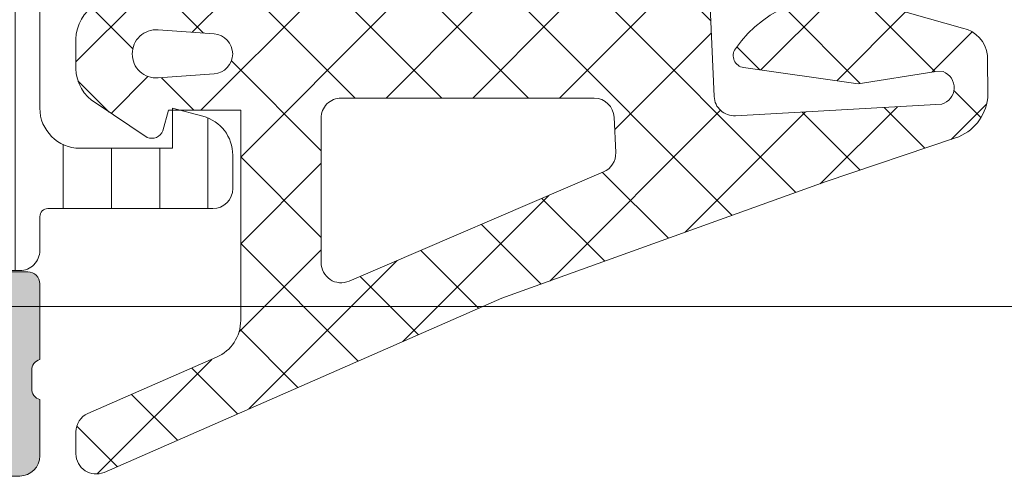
# Model space of a CAD drawing. Header units: millimetres. Extents: x 144573 to 336993, y 74252 to 247042.
# Tile 852 of 1056: x 205889 to 205913, y 219205 to 219216. Entities that reach past the tile are written whole.
import ezdxf

# ---------------------------------------------------------------- set-up
doc = ezdxf.new("R2010")
doc.units = ezdxf.units.MM
doc.layers.add('FASÁDA DETAILNÍ', color=255, linetype='Continuous', lineweight=0)

msp = doc.modelspace()

# ---------------------------------------------------------------- hatches: boundary and pattern name
at = {"layer": 'FASÁDA DETAILNÍ'}
h = msp.add_hatch(dxfattribs=at)
h.set_pattern_fill('LINIE', color=256, scale=1.2, angle=90, style=0)
h.set_pattern_definition([(90, (218707.1470326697, 217937.5531760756), (-1.2, 7.347638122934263e-17), [])])
edge = h.paths.add_edge_path()
edge.add_arc((205888.0547601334, 219209.7698121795), 0.2999999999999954, 90.00207529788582, 180.0020752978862, ccw=False)
edge.add_line((205888.0547492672, 219210.0698121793), (205888.8650806, 219210.0698408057))
edge.add_arc((205888.8650651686, 219210.5698381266), 0.4999973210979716, 270.0017683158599, 360.0023822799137)
edge.add_line((205889.3650624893, 219210.5698589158), (205889.3663830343, 219211.4109311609))
edge.add_arc((205889.5663830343, 219211.4109311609), 0.1999999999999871, 90.00000000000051, 180.0000000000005, ccw=False)
edge.add_line((205889.5663830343, 219211.6109311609), (205893.6663830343, 219211.6109311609))
edge.add_arc((205893.6663830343, 219212.1109311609), 0.5000000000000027, 269.9999999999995, 359.9999999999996)
edge.add_line((205894.1663830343, 219212.1109311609), (205894.1663830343, 219212.9416803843))
edge.add_arc((205893.1663830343, 219212.9416803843), 0.9999999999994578, 360.0000000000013, 434.9999999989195)
edge.add_line((205893.4252020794, 219213.9076062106), (205892.6663830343, 219214.1109311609))
edge.add_line((205892.6663830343, 219214.1109311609), (205892.6663830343, 219213.1109311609))
edge.add_line((205892.6663830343, 219213.1109311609), (205890.3663830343, 219213.1109311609))
edge.add_arc((205890.36809228, 219214.1150576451), 1.004127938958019, 180.2340877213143, 269.9024699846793, ccw=False)
edge.add_line((205889.3639727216, 219214.1109551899), (205889.3639727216, 219217.1108335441))
edge.add_arc((205890.3680920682, 219217.1068051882), 1.004127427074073, 450.09751797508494, 539.7701403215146, ccw=False)
edge.add_line((205890.3663830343, 219218.1109311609), (205892.6663830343, 219218.1109311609))
edge.add_line((205892.6663830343, 219218.1109311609), (205892.6663830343, 219217.1109311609))
edge.add_line((205892.6663830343, 219217.1109311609), (205893.4252020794, 219217.3142561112))
edge.add_arc((205893.1663830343, 219218.2801819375), 1.000000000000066, 285.0000000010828, 359.9999999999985)
edge.add_line((205894.1663830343, 219218.2801819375), (205894.1663830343, 219219.1109311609))
edge.add_arc((205893.6663830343, 219219.1109311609), 0.4999999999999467, 360, 450)
edge.add_line((205893.6663830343, 219219.6109311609), (205889.5663830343, 219219.6109311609))
edge.add_arc((205889.5681115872, 219219.8151042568), 0.2041804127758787, 181.1558689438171, 269.5149389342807, ccw=False)
edge.add_line((205889.3639727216, 219219.8109854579), (205889.3639498, 219245.6523522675))
edge.add_arc((205888.8639524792, 219245.6523368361), 0.4999973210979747, 360.0017683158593, 450.0023822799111)
edge.add_line((205888.8639316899, 219246.1523341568), (205888.0536003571, 219246.1523055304))
edge.add_arc((205888.0535894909, 219246.4523055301), 0.299999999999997, 180.0020752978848, 270.0020752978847, ccw=False)
edge.add_line((205887.7535894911, 219246.4522946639), (205887.7538345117, 219248.8522930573))
edge.add_arc((205887.2538385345, 219248.8522775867), 0.499995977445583, 360.0017728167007, 450.0023777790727)
edge.add_line((205887.2538177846, 219249.3522735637), (205883.7772762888, 219249.3521469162))
edge.add_arc((205883.9196227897, 219248.3623339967), 0.99999607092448, 458.1836833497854, 572.7290913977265)
edge.add_line((205883.0783897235, 219247.821668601), (205884.3969421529, 219245.5380595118))
edge.add_arc((205883.9639384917, 219245.2880438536), 0.5000000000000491, 360.00213520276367, 390.00207189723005, ccw=False)
edge.add_line((205884.4639384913, 219245.2880624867), (205884.4650248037, 219210.9337937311))
edge.add_arc((205883.9650248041, 219210.9337761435), 0.5000000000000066, 330.0020786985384, 360.0020153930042, ccw=False)
edge.add_line((205884.3980465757, 219210.6837918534), (205883.0796595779, 219208.4000872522))
edge.add_arc((205883.9209318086, 219207.8594827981), 0.9999960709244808, 507.2750591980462, 621.8204672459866)
edge.add_line((205883.7786570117, 219206.8696595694), (205887.2551985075, 219206.8697862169))
edge.add_arc((205887.2551830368, 219207.3697821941), 0.4999959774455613, 270.0017728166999, 360.0023777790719)
edge.add_line((205887.7551790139, 219207.3698029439), (205887.7547601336, 219209.7698013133))
edge = h.paths.add_edge_path(flags=16)
edge.add_line((205887.5644845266, 219233.9609249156), (205886.2644904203, 219233.9609249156))
edge.add_arc((205886.2644867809, 219234.4609212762), 0.4999963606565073, 179.9995829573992, 270.0004170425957, ccw=False)
edge.add_line((205885.7644904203, 219234.4609249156), (205885.7644904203, 219243.3109188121))
edge.add_arc((205886.2644867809, 219243.3109224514), 0.4999963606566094, 89.99958295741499, 180.0004170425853, ccw=False)
edge.add_line((205886.2644904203, 219243.810918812), (205887.5644845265, 219243.810918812))
edge.add_arc((205887.5645010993, 219243.3109188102), 0.5000000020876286, 360.0000002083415, 450.0018991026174, ccw=False)
edge.add_line((205888.0645011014, 219243.3109188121), (205888.0645011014, 219234.4609249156))
edge.add_arc((205887.5645010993, 219234.4609249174), 0.5000000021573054, 269.99810091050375, 359.99999978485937, ccw=False)
edge = h.paths.add_edge_path(flags=16)
edge.add_arc((205887.5645011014, 219223.7609188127), 0.4999999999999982, 269.9999999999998, 360.000000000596, ccw=False)
edge.add_line((205887.5645011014, 219223.2609188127), (205886.2644904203, 219223.2609188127))
edge.add_arc((205886.2644904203, 219223.7609188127), 0.4999999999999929, 179.9999999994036, 269.99999999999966, ccw=False)
edge.add_line((205885.7644904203, 219223.7609188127), (205885.7644904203, 219232.4609249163))
edge.add_arc((205886.2644904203, 219232.4609249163), 0.5000000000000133, 450.0000000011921, 539.9999999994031, ccw=False)
edge.add_line((205886.2644904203, 219232.9609249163), (205887.5645011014, 219232.9609249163))
edge.add_arc((205887.5645011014, 219232.4609249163), 0.5000000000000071, 360.00000000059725, 450.0000000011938, ccw=False)
edge.add_line((205888.0645011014, 219232.4609249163), (205888.0645011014, 219223.7609188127))
edge = h.paths.add_edge_path(flags=16)
edge.add_arc((205886.2644867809, 219221.7609224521), 0.4999963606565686, 89.99958295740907, 180.0004170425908, ccw=False)
edge.add_line((205886.2644904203, 219222.2609188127), (205887.5644845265, 219222.2609188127))
edge.add_arc((205887.5645010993, 219221.7609188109), 0.5000000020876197, 360.00000020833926, 450.0018991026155, ccw=False)
edge.add_line((205888.0645011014, 219221.7609188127), (205888.0645011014, 219212.9109096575))
edge.add_arc((205887.5645163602, 219212.9109096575), 0.4999847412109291, 269.99999999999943, 360.00000000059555, ccw=False)
edge.add_line((205887.5645163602, 219212.4109249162), (205886.2645056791, 219212.4109249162))
edge.add_arc((205886.2645056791, 219212.910940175), 0.5000152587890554, 179.9999999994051, 270.0000000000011, ccw=False)
edge.add_line((205885.7644904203, 219212.9109401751), (205885.7644904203, 219221.7609188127))
h = msp.add_hatch(dxfattribs=at)
h.set_pattern_fill('ANSI37', color=256, scale=0.48, angle=90, style=0)
h.set_pattern_definition([(135, (205894.363949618, 219219.3597288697), (-1.077630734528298, -1.077630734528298), []), (225, (205894.363949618, 219219.3597288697), (1.077630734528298, -1.077630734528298), [])])
edge = h.paths.add_edge_path(flags=16)
edge.add_line((205893.6996556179, 219215.9584518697), (205892.3068016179, 219216.0581958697))
edge.add_arc((205892.2639441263, 219215.4597289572), 0.599999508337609, 85.90391948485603, 180.0000083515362)
edge.add_arc((205892.2639441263, 219215.4597287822), 0.5999995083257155, 179.9999916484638, 274.0960805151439)
edge.add_line((205892.3068016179, 219214.8612618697), (205893.6996556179, 219214.9610058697))
edge.add_arc((205893.6639411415, 219215.4597288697), 0.5000001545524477, 274.0960643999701, 445.9039356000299)
edge = h.paths.add_edge_path(flags=16)
edge.add_arc((205896.8639492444, 219213.8597322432), 0.4999996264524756, 89.99995719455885, 180.0000428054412)
edge.add_line((205896.363949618, 219213.8597318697), (205896.363949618, 219210.2660468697))
edge.add_arc((205896.8639499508, 219210.2660468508), 0.5000003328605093, 179.9999978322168, 293.2180266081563)
edge.add_line((205897.0610656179, 219209.8065408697), (205903.3921676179, 219212.5224188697))
edge.add_arc((205903.1950516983, 219212.9819242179), 0.4999998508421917, 293.2180817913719, 362.5001106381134)
edge.add_line((205903.6945756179, 219213.0037348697), (205903.6562496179, 219213.8815418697))
edge.add_arc((205903.1567260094, 219213.8597323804), 0.499999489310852, 2.499979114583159, 90.00004485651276)
edge.add_line((205903.1567256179, 219214.3597318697), (205896.863949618, 219214.3597318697))
edge = h.paths.add_edge_path(flags=16)
edge.add_line((205902.2721116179, 219239.4136508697), (205893.3752586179, 219243.5623208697))
edge.add_arc((205893.1639494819, 219243.1091671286), 0.4999998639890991, 64.99999208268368, 180.0000296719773)
edge.add_line((205892.6639496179, 219243.1091668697), (205892.6639496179, 219233.7597318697))
edge.add_arc((205893.1639492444, 219233.7597314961), 0.4999996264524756, 179.9999571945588, 270.0000428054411)
edge.add_line((205893.1639496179, 219233.2597318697), (205902.2878726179, 219233.2597318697))
edge.add_arc((205902.2878724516, 219233.7597319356), 0.5000000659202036, 270.000019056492, 362.5000272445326)
edge.add_line((205902.7873966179, 219233.7815418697), (205902.5603266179, 219238.9823058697))
edge.add_arc((205902.0608012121, 219238.9604961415), 0.5000012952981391, 2.499997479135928, 64.99990801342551)
edge = h.paths.add_edge_path(flags=16)
edge.add_arc((205893.1639492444, 219230.5597322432), 0.4999996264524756, 89.99995719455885, 180.0000428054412)
edge.add_line((205892.6639496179, 219230.5597318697), (205892.6639496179, 219223.3597318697))
edge.add_arc((205893.1639492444, 219223.3597314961), 0.4999996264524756, 179.9999571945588, 270.0000428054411)
edge.add_line((205893.1639496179, 219222.8597318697), (205894.363949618, 219222.8597318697))
edge.add_arc((205894.3639511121, 219220.8597333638), 1.999998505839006, -4.2804607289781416e-05, 90.0000428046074, ccw=False)
edge.add_line((205896.363949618, 219220.8597318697), (205896.363949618, 219217.0597318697))
edge.add_arc((205896.8639492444, 219217.0597314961), 0.4999996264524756, 179.9999571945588, 270.0000428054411)
edge.add_line((205896.863949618, 219216.5597318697), (205903.0170106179, 219216.5597318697))
edge.add_arc((205903.0170104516, 219217.0597319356), 0.5000000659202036, 270.000019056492, 362.5000272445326)
edge.add_line((205903.5165346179, 219217.0815418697), (205903.2763996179, 219222.5815418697))
edge.add_arc((205902.7768760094, 219222.5597323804), 0.499999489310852, 2.499979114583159, 90.00004485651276)
edge.add_line((205902.7768756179, 219223.0597318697), (205897.4639496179, 219223.0597318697))
edge.add_arc((205897.4639496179, 219224.1597318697), 1.099999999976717, 90, 270, ccw=False)
edge.add_line((205897.4639496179, 219225.2597318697), (205902.6371606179, 219225.2597318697))
edge.add_arc((205902.6371604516, 219225.7597319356), 0.5000000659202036, 270.000019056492, 362.5000272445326)
edge.add_line((205903.1366846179, 219225.7815418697), (205902.9271116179, 219230.5815418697))
edge.add_arc((205902.4275880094, 219230.5597323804), 0.499999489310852, 2.499979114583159, 90.00004485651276)
edge.add_line((205902.4275876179, 219231.0597318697), (205893.1639496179, 219231.0597318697))
edge = h.paths.add_edge_path()
edge.add_line((205894.5504066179, 219245.7727848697), (205903.3382726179, 219241.6749358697))
edge.add_ellipse((205902.0704151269, 219238.9560105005), major_axis=(-3.000002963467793, 0), ratio=1, start_angle=182.5000588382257, end_angle=244.9999693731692, ccw=False)
edge.add_line((205905.0675626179, 219239.0868718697), (205905.0958966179, 219238.4379218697))
edge.add_ellipse((205905.5954202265, 219238.459731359), major_axis=(-0.499999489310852, 0), ratio=1, start_angle=2.499979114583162, end_angle=90.00004485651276)
edge.add_line((205905.5954206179, 219237.9597318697), (205906.5639496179, 219237.9597318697))
edge.add_ellipse((205906.5639496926, 219237.8597319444), major_axis=(-0.09999992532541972, 0), ratio=1, start_angle=179.9999572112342, end_angle=270.0000428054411, ccw=False)
edge.add_line((205906.6639496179, 219237.8597318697), (205906.6639496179, 219237.2597318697))
edge.add_ellipse((205906.5639496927, 219237.259731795), major_axis=(-0.09999992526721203, 0), ratio=1, start_angle=89.99995717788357, end_angle=180.0000427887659, ccw=False)
edge.add_line((205906.5639496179, 219237.1597318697), (205905.6609116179, 219237.1597318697))
edge.add_ellipse((205905.6609117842, 219236.6597318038), major_axis=(-0.5000000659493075, 0), ratio=1, start_angle=-89.99998094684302, end_angle=2.500027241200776)
edge.add_line((205905.1613876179, 219236.6379218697), (205905.555225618, 219227.7376278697))
edge.add_ellipse((205906.0547368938, 219227.7597319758), major_axis=(-0.5000001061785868, 0), ratio=1, start_angle=2.533769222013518, end_angle=90.00008298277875)
edge.add_line((205906.0547376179, 219227.2597318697), (205906.6639496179, 219227.2597318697))
edge.add_ellipse((205906.6639496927, 219227.1597319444), major_axis=(-0.09999992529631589, 0), ratio=1, start_angle=179.9999572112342, end_angle=270.0000428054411, ccw=False)
edge.add_line((205906.7639496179, 219227.1597318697), (205906.7639496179, 219226.5597318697))
edge.add_ellipse((205906.6639496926, 219226.559731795), major_axis=(-0.0999999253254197, 0), ratio=1, start_angle=89.99995721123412, end_angle=180.0000427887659, ccw=False)
edge.add_line((205906.6639496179, 219226.4597318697), (205906.1343876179, 219226.4597318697))
edge.add_ellipse((205906.1343873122, 219225.9597313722), major_axis=(-0.5000004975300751, 0), ratio=1, start_angle=-90.0000350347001, end_angle=2.533697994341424)
edge.add_line((205905.634875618, 219225.9376278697), (205906.1455316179, 219214.3974028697))
edge.add_ellipse((205906.6450562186, 219214.4192124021), major_axis=(-0.5000004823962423, 0), ratio=1, start_angle=2.499979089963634, end_angle=93.21705730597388)
edge.add_line((205906.6731156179, 219213.9199998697), (205911.8068586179, 219214.2085628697))
edge.add_ellipse((205911.6913031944, 219214.6189808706), major_axis=(-0.4263754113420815, 0), ratio=1, start_angle=105.7248544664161, end_angle=249.2410276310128)
edge.add_line((205911.8424266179, 219215.0176758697), (205911.6098236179, 219215.0164358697))
edge.add_line((205911.6098236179, 219215.0164358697), (205909.7272446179, 219214.7182978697))
edge.add_line((205909.7272446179, 219214.7182978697), (205906.8779596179, 219215.1187238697))
edge.add_ellipse((205906.9197102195, 219215.4158044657), major_axis=(-0.2999999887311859, 0), ratio=1, start_angle=-34.59774638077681, end_angle=82.00025595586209, ccw=False)
edge.add_ellipse((205909.1422813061, 219213.8826910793), major_axis=(-3.000047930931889, 0), ratio=1, start_angle=251.9915754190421, end_angle=325.40235871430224, ccw=False)
edge.add_line((205910.0697666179, 219216.7357698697), (205912.324657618, 219216.1021938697))
edge.add_ellipse((205912.1637280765, 219215.3269813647), major_axis=(-0.7917403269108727, 0), ratio=1, start_angle=186.798346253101, end_angle=258.2723102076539, ccw=False)
edge.add_line((205912.9499016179, 219215.4207038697), (205912.9511226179, 219214.3624938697))
edge.add_ellipse((205911.772036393, 219214.4916181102), major_axis=(-1.186135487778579, 0), ratio=1, start_angle=108.65557644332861, end_angle=173.7503218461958, ccw=False)
edge.add_line((205912.1514556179, 219213.3678038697), (205908.9101156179, 219212.2734708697))
edge.add_line((205908.9101156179, 219212.2734708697), (205900.8603206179, 219209.3836928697))
edge.add_line((205900.8603206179, 219209.3836928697), (205890.9624436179, 219205.0508838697))
edge.add_ellipse((205890.7641735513, 219205.5098928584), major_axis=(-0.5000002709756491, 0), ratio=1, start_angle=0.06657637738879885, end_angle=113.36204948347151, ccw=False)
edge.add_line((205890.2641736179, 219205.5093118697), (205890.2635386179, 219206.0560128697))
edge.add_ellipse((205890.7635387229, 219206.0565931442), major_axis=(-0.5000004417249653, 0), ratio=1, start_angle=-66.07917546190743, end_angle=0.06649451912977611, ccw=False)
edge.add_line((205890.5608016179, 219206.5136468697), (205893.7648046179, 219207.9154028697))
edge.add_ellipse((205893.3639502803, 219208.831543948), major_axis=(-0.9999993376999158, 0), ratio=1, start_angle=113.6316147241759, end_angle=180.0000528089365)
edge.add_line((205894.363949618, 219208.8315448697), (205894.363949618, 219214.0594868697))
edge.add_line((205894.363949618, 219214.0594868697), (205892.5644706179, 219214.0594958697))
edge.add_line((205892.5644706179, 219214.0594958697), (205892.4265286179, 219213.5446948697))
edge.add_ellipse((205892.1493745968, 219213.6594601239), major_axis=(-0.2999756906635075, 0), ratio=1, start_angle=67.49643330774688, end_angle=157.5062997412, ccw=False)
edge.add_line((205892.0345616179, 219213.3823258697), (205890.7644346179, 219214.2314928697))
edge.add_ellipse((205891.2641553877, 219215.097357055), major_axis=(-0.9997207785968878, 0), ratio=1, start_angle=-0.00761184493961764, end_angle=60.009239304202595, ccw=False)
edge.add_line((205890.2644346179, 219215.0974898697), (205890.2644656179, 219215.8218508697))
edge.add_ellipse((205891.2642034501, 219215.8216428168), major_axis=(-0.9997378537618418, 0), ratio=1, start_angle=299.9913249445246, end_angle=359.98807632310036, ccw=False)
edge.add_line((205890.7644656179, 219216.6875168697), (205892.0345616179, 219217.5366838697))
edge.add_ellipse((205892.1493735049, 219217.2595363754), major_axis=(-0.2999875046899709, 0), ratio=1, start_angle=202.4986038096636, end_angle=292.5024061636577, ccw=False)
edge.add_line((205892.4265286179, 219217.3743298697), (205892.5645006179, 219216.8595138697))
edge.add_line((205892.5645006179, 219216.8595138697), (205894.363949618, 219216.8595058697))
edge.add_line((205894.363949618, 219216.8595058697), (205894.363949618, 219220.0597328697))
edge.add_ellipse((205894.0639498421, 219220.0597330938), major_axis=(-0.2999997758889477, 0), ratio=1, start_angle=179.9999572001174, end_angle=270.0000428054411)
edge.add_line((205894.0639496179, 219220.3597328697), (205890.7639536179, 219220.3597328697))
edge.add_ellipse((205890.7639532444, 219220.8597324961), major_axis=(-0.4999996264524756, 0), ratio=1, start_angle=-4.2805441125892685e-05, end_angle=90.00004280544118, ccw=False)
edge.add_line((205890.2639536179, 219220.8597328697), (205890.2639536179, 219247.7573548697))
edge.add_line((205890.2639536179, 219247.7573548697), (205891.814345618, 219248.6524728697))
edge.add_ellipse((205892.064345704, 219248.2194603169), major_axis=(-0.4999999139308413, 0), ratio=1, start_angle=180.0000633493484, end_angle=300.0000170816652, ccw=False)
edge.add_line((205892.564345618, 219248.2194608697), (205894.2617166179, 219248.2194608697))
edge.add_line((205894.2617166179, 219248.2194608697), (205894.2617166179, 219246.2259388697))
edge.add_ellipse((205894.761716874, 219246.225938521), major_axis=(-0.5000002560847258, 0), ratio=1, start_angle=-3.995391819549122e-05, end_angle=64.99987141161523)
h = msp.add_hatch(dxfattribs=at)
h.set_pattern_fill('ANSI37', color=256, scale=0.48, angle=90, style=0)
h.set_pattern_definition([(135, (205894.3639498, 219219.3597288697), (-1.077630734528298, -1.077630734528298), []), (225, (205894.3639498, 219219.3597288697), (1.077630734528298, -1.077630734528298), [])])
edge = h.paths.add_edge_path(flags=16)
edge.add_line((205893.6996558, 219215.9584518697), (205892.3068018, 219216.0581958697))
edge.add_arc((205892.2639443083, 219215.4597289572), 0.599999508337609, 85.90391948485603, 180.0000083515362)
edge.add_arc((205892.2639443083, 219215.4597287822), 0.5999995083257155, 179.9999916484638, 274.0960805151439)
edge.add_line((205892.3068018, 219214.8612618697), (205893.6996558, 219214.9610058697))
edge.add_arc((205893.6639413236, 219215.4597288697), 0.5000001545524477, 274.0960643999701, 445.9039356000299)
edge = h.paths.add_edge_path(flags=16)
edge.add_arc((205896.8639494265, 219213.8597322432), 0.4999996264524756, 89.99995719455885, 180.0000428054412)
edge.add_line((205896.3639498, 219213.8597318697), (205896.3639498, 219210.2660468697))
edge.add_arc((205896.8639501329, 219210.2660468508), 0.5000003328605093, 179.9999978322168, 293.2180266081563)
edge.add_line((205897.0610658, 219209.8065408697), (205903.3921678, 219212.5224188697))
edge.add_arc((205903.1950518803, 219212.9819242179), 0.4999998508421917, 293.2180817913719, 362.5001106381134)
edge.add_line((205903.6945758, 219213.0037348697), (205903.6562498, 219213.8815418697))
edge.add_arc((205903.1567261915, 219213.8597323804), 0.499999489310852, 2.499979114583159, 90.00004485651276)
edge.add_line((205903.1567258, 219214.3597318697), (205896.8639498, 219214.3597318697))
edge = h.paths.add_edge_path(flags=16)
edge.add_line((205902.2721118, 219239.4136508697), (205893.3752588, 219243.5623208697))
edge.add_arc((205893.163949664, 219243.1091671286), 0.4999998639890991, 64.99999208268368, 180.0000296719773)
edge.add_line((205892.6639498, 219243.1091668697), (205892.6639498, 219233.7597318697))
edge.add_arc((205893.1639494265, 219233.7597314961), 0.4999996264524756, 179.9999571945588, 270.0000428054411)
edge.add_line((205893.1639498, 219233.2597318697), (205902.2878728, 219233.2597318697))
edge.add_arc((205902.2878726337, 219233.7597319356), 0.5000000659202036, 270.000019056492, 362.5000272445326)
edge.add_line((205902.7873968, 219233.7815418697), (205902.5603268, 219238.9823058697))
edge.add_arc((205902.0608013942, 219238.9604961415), 0.5000012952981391, 2.499997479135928, 64.99990801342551)
edge = h.paths.add_edge_path(flags=16)
edge.add_arc((205893.1639494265, 219230.5597322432), 0.4999996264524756, 89.99995719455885, 180.0000428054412)
edge.add_line((205892.6639498, 219230.5597318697), (205892.6639498, 219223.3597318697))
edge.add_arc((205893.1639494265, 219223.3597314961), 0.4999996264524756, 179.9999571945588, 270.0000428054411)
edge.add_line((205893.1639498, 219222.8597318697), (205894.3639498, 219222.8597318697))
edge.add_arc((205894.3639512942, 219220.8597333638), 1.999998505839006, -4.2804607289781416e-05, 90.0000428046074, ccw=False)
edge.add_line((205896.3639498, 219220.8597318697), (205896.3639498, 219217.0597318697))
edge.add_arc((205896.8639494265, 219217.0597314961), 0.4999996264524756, 179.9999571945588, 270.0000428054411)
edge.add_line((205896.8639498, 219216.5597318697), (205903.0170108, 219216.5597318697))
edge.add_arc((205903.0170106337, 219217.0597319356), 0.5000000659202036, 270.000019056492, 362.5000272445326)
edge.add_line((205903.5165348, 219217.0815418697), (205903.2763998, 219222.5815418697))
edge.add_arc((205902.7768761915, 219222.5597323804), 0.499999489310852, 2.499979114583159, 90.00004485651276)
edge.add_line((205902.7768758, 219223.0597318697), (205897.4639498, 219223.0597318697))
edge.add_arc((205897.4639498, 219224.1597318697), 1.099999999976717, 90, 270, ccw=False)
edge.add_line((205897.4639498, 219225.2597318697), (205902.6371608, 219225.2597318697))
edge.add_arc((205902.6371606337, 219225.7597319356), 0.5000000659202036, 270.000019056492, 362.5000272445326)
edge.add_line((205903.1366848, 219225.7815418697), (205902.9271118, 219230.5815418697))
edge.add_arc((205902.4275881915, 219230.5597323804), 0.499999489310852, 2.499979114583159, 90.00004485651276)
edge.add_line((205902.4275878, 219231.0597318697), (205893.1639498, 219231.0597318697))
edge = h.paths.add_edge_path()
edge.add_line((205894.5504068, 219245.7727848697), (205903.3382728, 219241.6749358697))
edge.add_ellipse((205902.070415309, 219238.9560105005), major_axis=(-3.000002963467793, 0), ratio=1, start_angle=182.5000588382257, end_angle=244.9999693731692, ccw=False)
edge.add_line((205905.0675628, 219239.0868718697), (205905.0958968, 219238.4379218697))
edge.add_ellipse((205905.5954204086, 219238.459731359), major_axis=(-0.499999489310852, 0), ratio=1, start_angle=2.499979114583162, end_angle=90.00004485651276)
edge.add_line((205905.5954208, 219237.9597318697), (205906.5639498, 219237.9597318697))
edge.add_ellipse((205906.5639498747, 219237.8597319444), major_axis=(-0.09999992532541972, 0), ratio=1, start_angle=179.9999572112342, end_angle=270.0000428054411, ccw=False)
edge.add_line((205906.6639498, 219237.8597318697), (205906.6639498, 219237.2597318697))
edge.add_ellipse((205906.5639498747, 219237.259731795), major_axis=(-0.09999992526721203, 0), ratio=1, start_angle=89.99995717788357, end_angle=180.0000427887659, ccw=False)
edge.add_line((205906.5639498, 219237.1597318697), (205905.6609118, 219237.1597318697))
edge.add_ellipse((205905.6609119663, 219236.6597318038), major_axis=(-0.5000000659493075, 0), ratio=1, start_angle=-89.99998094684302, end_angle=2.500027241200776)
edge.add_line((205905.1613878, 219236.6379218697), (205905.5552258, 219227.7376278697))
edge.add_ellipse((205906.0547370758, 219227.7597319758), major_axis=(-0.5000001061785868, 0), ratio=1, start_angle=2.533769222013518, end_angle=90.00008298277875)
edge.add_line((205906.0547378, 219227.2597318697), (205906.6639498, 219227.2597318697))
edge.add_ellipse((205906.6639498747, 219227.1597319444), major_axis=(-0.09999992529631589, 0), ratio=1, start_angle=179.9999572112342, end_angle=270.0000428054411, ccw=False)
edge.add_line((205906.7639498, 219227.1597318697), (205906.7639498, 219226.5597318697))
edge.add_ellipse((205906.6639498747, 219226.559731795), major_axis=(-0.0999999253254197, 0), ratio=1, start_angle=89.99995721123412, end_angle=180.0000427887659, ccw=False)
edge.add_line((205906.6639498, 219226.4597318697), (205906.1343878, 219226.4597318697))
edge.add_ellipse((205906.1343874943, 219225.9597313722), major_axis=(-0.5000004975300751, 0), ratio=1, start_angle=-90.0000350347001, end_angle=2.533697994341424)
edge.add_line((205905.6348758, 219225.9376278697), (205906.1455318, 219214.3974028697))
edge.add_ellipse((205906.6450564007, 219214.4192124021), major_axis=(-0.5000004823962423, 0), ratio=1, start_angle=2.499979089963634, end_angle=93.21705730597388)
edge.add_line((205906.6731158, 219213.9199998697), (205911.8068588, 219214.2085628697))
edge.add_ellipse((205911.6913033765, 219214.6189808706), major_axis=(-0.4263754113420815, 0), ratio=1, start_angle=105.7248544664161, end_angle=249.2410276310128)
edge.add_line((205911.8424268, 219215.0176758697), (205911.6098238, 219215.0164358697))
edge.add_line((205911.6098238, 219215.0164358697), (205909.7272448, 219214.7182978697))
edge.add_line((205909.7272448, 219214.7182978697), (205906.8779598, 219215.1187238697))
edge.add_ellipse((205906.9197104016, 219215.4158044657), major_axis=(-0.2999999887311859, 0), ratio=1, start_angle=-34.59774638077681, end_angle=82.00025595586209, ccw=False)
edge.add_ellipse((205909.1422814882, 219213.8826910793), major_axis=(-3.000047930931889, 0), ratio=1, start_angle=251.9915754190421, end_angle=325.40235871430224, ccw=False)
edge.add_line((205910.0697668, 219216.7357698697), (205912.3246578, 219216.1021938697))
edge.add_ellipse((205912.1637282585, 219215.3269813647), major_axis=(-0.7917403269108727, 0), ratio=1, start_angle=186.798346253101, end_angle=258.2723102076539, ccw=False)
edge.add_line((205912.9499018, 219215.4207038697), (205912.9511228, 219214.3624938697))
edge.add_ellipse((205911.772036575, 219214.4916181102), major_axis=(-1.186135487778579, 0), ratio=1, start_angle=108.65557644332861, end_angle=173.7503218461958, ccw=False)
edge.add_line((205912.1514558, 219213.3678038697), (205908.9101158, 219212.2734708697))
edge.add_line((205908.9101158, 219212.2734708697), (205900.8603208, 219209.3836928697))
edge.add_line((205900.8603208, 219209.3836928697), (205890.9624438, 219205.0508838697))
edge.add_ellipse((205890.7641737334, 219205.5098928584), major_axis=(-0.5000002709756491, 0), ratio=1, start_angle=0.06657637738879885, end_angle=113.36204948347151, ccw=False)
edge.add_line((205890.2641738, 219205.5093118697), (205890.2635388, 219206.0560128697))
edge.add_ellipse((205890.763538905, 219206.0565931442), major_axis=(-0.5000004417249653, 0), ratio=1, start_angle=-66.07917546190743, end_angle=0.06649451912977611, ccw=False)
edge.add_line((205890.5608018, 219206.5136468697), (205893.7648048, 219207.9154028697))
edge.add_ellipse((205893.3639504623, 219208.831543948), major_axis=(-0.9999993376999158, 0), ratio=1, start_angle=113.6316147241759, end_angle=180.0000528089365)
edge.add_line((205894.3639498, 219208.8315448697), (205894.3639498, 219214.0594868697))
edge.add_line((205894.3639498, 219214.0594868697), (205892.5644708, 219214.0594958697))
edge.add_line((205892.5644708, 219214.0594958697), (205892.4265288, 219213.5446948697))
edge.add_ellipse((205892.1493747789, 219213.6594601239), major_axis=(-0.2999756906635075, 0), ratio=1, start_angle=67.49643330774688, end_angle=157.5062997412, ccw=False)
edge.add_line((205892.0345618, 219213.3823258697), (205890.7644348, 219214.2314928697))
edge.add_ellipse((205891.2641555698, 219215.097357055), major_axis=(-0.9997207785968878, 0), ratio=1, start_angle=-0.00761184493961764, end_angle=60.009239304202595, ccw=False)
edge.add_line((205890.2644348, 219215.0974898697), (205890.2644658, 219215.8218508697))
edge.add_ellipse((205891.2642036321, 219215.8216428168), major_axis=(-0.9997378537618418, 0), ratio=1, start_angle=299.9913249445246, end_angle=359.98807632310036, ccw=False)
edge.add_line((205890.7644658, 219216.6875168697), (205892.0345618, 219217.5366838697))
edge.add_ellipse((205892.149373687, 219217.2595363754), major_axis=(-0.2999875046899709, 0), ratio=1, start_angle=202.4986038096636, end_angle=292.5024061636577, ccw=False)
edge.add_line((205892.4265288, 219217.3743298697), (205892.5645008, 219216.8595138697))
edge.add_line((205892.5645008, 219216.8595138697), (205894.3639498, 219216.8595058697))
edge.add_line((205894.3639498, 219216.8595058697), (205894.3639498, 219220.0597328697))
edge.add_ellipse((205894.0639500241, 219220.0597330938), major_axis=(-0.2999997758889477, 0), ratio=1, start_angle=179.9999572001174, end_angle=270.0000428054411)
edge.add_line((205894.0639498, 219220.3597328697), (205890.7639538, 219220.3597328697))
edge.add_ellipse((205890.7639534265, 219220.8597324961), major_axis=(-0.4999996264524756, 0), ratio=1, start_angle=-4.2805441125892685e-05, end_angle=90.00004280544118, ccw=False)
edge.add_line((205890.2639538, 219220.8597328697), (205890.2639538, 219247.7573548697))
edge.add_line((205890.2639538, 219247.7573548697), (205891.8143458, 219248.6524728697))
edge.add_ellipse((205892.0643458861, 219248.2194603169), major_axis=(-0.4999999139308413, 0), ratio=1, start_angle=180.0000633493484, end_angle=300.0000170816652, ccw=False)
edge.add_line((205892.5643458, 219248.2194608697), (205894.2617168, 219248.2194608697))
edge.add_line((205894.2617168, 219248.2194608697), (205894.2617168, 219246.2259388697))
edge.add_ellipse((205894.7617170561, 219246.225938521), major_axis=(-0.5000002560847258, 0), ratio=1, start_angle=-3.995391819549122e-05, end_angle=64.99987141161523)
h = msp.add_hatch(dxfattribs=at)
h.set_pattern_fill('ANSI31', color=256, scale=0.468, angle=45, style=0)
h.set_pattern_definition([(90, (205924.363949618, 219201.3597288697), (-1.4859, 3.33066907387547e-16), [])])
edge = h.paths.add_edge_path(flags=16)
edge.add_line((205922.015849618, 219219.4482068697), (205919.7931396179, 219218.1648448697))
edge.add_ellipse((205918.7932672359, 219219.8965698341), major_axis=(-1.999654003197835, 0), ratio=1, start_angle=60.00004577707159, end_angle=120.0015014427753, ccw=False)
edge.add_line((205917.7934416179, 219218.1648178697), (205916.6639236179, 219218.8169458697))
edge.add_ellipse((205918.1639267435, 219221.4150260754), major_axis=(-3.000005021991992, 0), ratio=1, start_angle=16.000054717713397, end_angle=59.9999864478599, ccw=False)
edge.add_line((205915.2801376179, 219220.5881098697), (205914.2274896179, 219224.2591318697))
edge.add_ellipse((205914.7081206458, 219224.3969506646), major_axis=(-0.5000002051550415, 0), ratio=1, start_angle=-90.00079895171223, end_angle=16.000007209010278, ccw=False)
edge.add_line((205914.708127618, 219224.8969508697), (205922.265880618, 219224.8968408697))
edge.add_ellipse((205922.2658707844, 219224.3968410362), major_axis=(-0.4999998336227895, 0), ratio=1, start_angle=179.999178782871, end_angle=269.99887315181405, ccw=False)
edge.add_line((205922.7658706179, 219224.3968338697), (205922.7658146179, 219220.7471848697))
edge.add_ellipse((205921.2658153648, 219220.7472243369), major_axis=(-1.499999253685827, 0), ratio=1, start_angle=120.00152725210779, end_angle=179.9984924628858, ccw=False)
edge = h.paths.add_edge_path(flags=16)
edge.add_line((205922.2658986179, 219226.4968428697), (205913.9625686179, 219226.4969698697))
edge.add_ellipse((205913.9625768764, 219226.9969701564), major_axis=(-0.5000002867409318, 0), ratio=1, start_angle=15.999943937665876, end_angle=89.9990536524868, ccw=False)
edge.add_line((205913.4819456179, 219226.8591518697), (205911.7750186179, 219232.8119138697))
edge.add_ellipse((205912.2556493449, 219232.9497328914), major_axis=(-0.4999999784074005, 0), ratio=1, start_angle=-90.0009480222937, end_angle=16.000041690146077, ccw=False)
edge.add_line((205912.2556576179, 219233.4497328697), (205922.2660116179, 219233.4495628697))
edge.add_ellipse((205922.2659994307, 219232.9495626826), major_axis=(-0.5000001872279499, 0), ratio=1, start_angle=179.9991047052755, end_angle=269.9986034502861, ccw=False)
edge.add_line((205922.7659996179, 219232.9495548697), (205922.7659096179, 219226.9968348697))
edge.add_ellipse((205922.265909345, 219226.9968431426), major_axis=(-0.5000002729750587, 0), ratio=1, start_angle=89.99877076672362, end_angle=179.9990519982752, ccw=False)
edge = h.paths.add_edge_path(flags=16)
edge.add_line((205911.7168626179, 219240.8138668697), (205914.8932526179, 219242.6477558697))
edge.add_ellipse((205916.3932524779, 219240.0496761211), major_axis=(-3.000002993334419, 0), ratio=1, start_angle=239.99850824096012, end_angle=299.999963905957, ccw=False)
edge.add_line((205917.8933216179, 219242.6477158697), (205922.0162046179, 219240.2672208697))
edge.add_ellipse((205921.266168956, 219238.9682025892), major_axis=(-1.500000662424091, 0), ratio=1, start_angle=179.9984828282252, end_angle=239.9984416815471, ccw=False)
edge.add_line((205922.7661696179, 219238.9681628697), (205922.7660786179, 219235.5495488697))
edge.add_ellipse((205922.2660791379, 219235.5495623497), major_axis=(-0.4999994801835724, 0), ratio=1, start_angle=89.99856531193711, end_angle=179.9984553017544, ccw=False)
edge.add_line((205922.2660666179, 219235.0495628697), (205911.9667516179, 219235.0497438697))
edge.add_ellipse((205911.9667699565, 219236.0497442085), major_axis=(-1.000000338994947, 0), ratio=1, start_angle=-0.0015275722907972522, end_angle=89.99894927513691, ccw=False)
edge.add_line((205910.9667696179, 219236.0497708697), (205910.9668626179, 219239.5148688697))
edge.add_ellipse((205912.4668627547, 219239.5148286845), major_axis=(-1.500000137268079, 0), ratio=1, start_angle=300.0000030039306, end_angle=359.9984650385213, ccw=False)
edge = h.paths.add_edge_path()
edge.add_line((205909.3669946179, 219242.6616728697), (205909.3667726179, 219236.1086098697))
edge.add_arc((205914.3667703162, 219236.1084430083), 4.999997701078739, 179.9980879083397, 196.0000237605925)
edge.add_line((205909.5604646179, 219234.7302548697), (205913.8290756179, 219219.8438368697))
edge.add_arc((205913.3484452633, 219219.7060183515), 0.4999994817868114, -90.00007395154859, 15.999997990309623, ccw=False)
edge.add_line((205913.3484446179, 219219.2060188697), (205909.4650706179, 219219.2060188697))
edge.add_arc((205909.4650506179, 219218.2060188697), 1.0000000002, 89.99885408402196, 269.9988540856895)
edge.add_line((205909.465030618, 219217.2060188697), (205914.1633666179, 219217.2058308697))
edge.add_line((205914.1633666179, 219217.2058308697), (205914.1633666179, 219217.0497788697))
edge.add_arc((205914.4633666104, 219217.0497782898), 0.2999999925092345, 179.999889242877, 248.0261541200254)
edge.add_line((205914.3511116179, 219216.7715718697), (205916.763013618, 219215.7983848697))
edge.add_arc((205916.6881770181, 219215.6129136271), 0.2000002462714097, -24.140982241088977, 68.02620227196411, ccw=False)
edge.add_line((205916.8706856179, 219215.5311168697), (205916.1541856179, 219213.9324318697))
edge.add_arc((205916.8385913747, 219213.625693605), 0.7499997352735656, 155.8589415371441, 270.000018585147)
edge.add_line((205916.8385916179, 219212.8756938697), (205921.9461406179, 219212.8756938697))
edge.add_arc((205921.9461404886, 219213.475693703), 0.5999998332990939, 270.000012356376, 390.1429248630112)
edge.add_line((205922.4650056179, 219213.7769888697), (205921.2037896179, 219215.9489458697))
edge.add_arc((205921.4632222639, 219216.099594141), 0.3000003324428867, 106.0000690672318, 210.1430306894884, ccw=False)
edge.add_line((205921.3805306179, 219216.3879728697), (205922.8950026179, 219216.8222398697))
edge.add_line((205922.8950026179, 219216.8222398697), (205924.2157746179, 219217.5847878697))
edge.add_arc((205924.0657738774, 219217.8445950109), 0.2999999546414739, 300.000168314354, 362.4633047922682)
edge.add_line((205924.3654966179, 219217.8574888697), (205924.3654966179, 219241.8471428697))
edge.add_arc((205924.0661608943, 219241.8670975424), 0.3000001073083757, 356.1861237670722, 419.9998522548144)
edge.add_line((205924.216161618, 219242.1269048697), (205922.8953556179, 219242.8894728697))
edge.add_line((205922.8953556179, 219242.8894728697), (205921.3808846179, 219243.3237398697))
edge.add_arc((205921.4635757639, 219243.612118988), 0.3000005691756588, 149.8570816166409, 254.00004323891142, ccw=False)
edge.add_line((205921.2041426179, 219243.7627668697), (205922.4653586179, 219245.9347228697))
edge.add_arc((205921.9464932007, 219246.2360185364), 0.6000003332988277, 329.8570476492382, 449.9999601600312)
edge.add_line((205921.9464936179, 219246.8360188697), (205912.0428936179, 219246.8360188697))
edge.add_arc((205912.0428928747, 219246.0860188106), 0.7500000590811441, 89.99994321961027, 204.1410202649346)
edge.add_line((205911.3584866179, 219245.7792808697), (205912.0749866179, 219244.1805958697))
edge.add_arc((205911.8924780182, 219244.0987991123), 0.2000002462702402, -68.02620227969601, 24.140982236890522, ccw=False)
edge.add_line((205911.9673146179, 219243.9133278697), (205909.5547396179, 219242.9398688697))
edge.add_arc((205909.6669937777, 219242.6616630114), 0.2999991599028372, 111.9737385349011, 179.9981172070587)
h = msp.add_hatch(color=256, dxfattribs=at)
edge = h.paths.add_edge_path()
edge.add_arc((205934.3638823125, 219194.8597963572), 0.5000674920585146, 270.0077324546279, 359.9922675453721)
edge.add_line((205934.8639498, 219194.8597288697), (205934.8639498, 219198.8597288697))
edge.add_arc((205934.3638823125, 219198.8596613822), 0.5000674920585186, 0.007732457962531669, 89.99226754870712)
edge.add_line((205934.3639498, 219199.3597288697), (205933.0639009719, 219199.3597288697))
edge.add_arc((205933.0639378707, 219198.8596919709), 0.5000369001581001, 90.00422797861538, 179.9957720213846)
edge.add_line((205932.5639009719, 219198.8597288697), (205932.5639009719, 219198.3597288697))
edge.add_line((205932.5639009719, 219198.3597288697), (205933.5639009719, 219198.3597288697))
edge.add_line((205933.5639009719, 219198.3597288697), (205933.5639009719, 219196.8597288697))
edge.add_arc((205932.5639379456, 219196.859691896), 0.9999630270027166, -90.00211851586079, 0.0021185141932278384, ccw=False)
edge.add_line((205932.5639009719, 219195.8597288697), (205928.5639009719, 219195.8597288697))
edge.add_arc((205928.5639778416, 219196.8598057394), 1.000076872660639, 180.0044039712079, 269.9955960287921, ccw=False)
edge.add_line((205927.5639009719, 219196.8597288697), (205927.5639009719, 219198.3597288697))
edge.add_line((205927.5639009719, 219198.3597288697), (205928.5639009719, 219198.3597288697))
edge.add_line((205928.5639009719, 219198.3597288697), (205928.5639009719, 219198.8597288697))
edge.add_arc((205928.0639584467, 219198.8597863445), 0.4999425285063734, 359.9934131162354, 450.0065868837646)
edge.add_line((205928.0639009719, 219199.3597288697), (205925.2639131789, 219199.3597288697))
edge.add_arc((205925.2639131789, 219198.8597288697), 0.5000000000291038, 90, 179.9999999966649)
edge.add_line((205924.7639131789, 219198.8597288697), (205924.7639131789, 219198.6597288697))
edge.add_arc((205925.2639131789, 219198.6597288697), 0.5, 180, 270)
edge.add_line((205925.2639131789, 219198.1597288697), (205925.7639131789, 219198.1597288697))
edge.add_arc((205925.7638780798, 219197.6596937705), 0.5000351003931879, 0.0040217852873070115, 89.99597821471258, ccw=False)
edge.add_line((205926.2639131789, 219197.6597288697), (205926.2639131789, 219196.8597258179))
edge.add_arc((205925.7638966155, 219196.8597423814), 0.5000165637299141, 270.0018979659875, 359.9981020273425, ccw=False)
edge.add_line((205925.7639131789, 219196.3597258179), (205894.4639192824, 219196.3597258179))
edge.add_line((205894.4639192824, 219196.3597258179), (205888.4254616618, 219196.79212245))
edge.add_arc((205888.4639177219, 219197.7913421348), 0.9999594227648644, 180, 267.7959971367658, ccw=False)
edge.add_line((205887.4639582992, 219197.7913421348), (205887.4639582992, 219204.4597943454))
edge.add_arc((205887.9639582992, 219204.4597943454), 0.5, 90, 180, ccw=False)
edge.add_line((205887.9639582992, 219204.9597943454), (205888.8639582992, 219204.9597943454))
edge.add_arc((205888.8639582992, 219205.4597943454), 0.5, 270, 360)
edge.add_line((205889.3639582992, 219205.4597943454), (205889.3639582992, 219206.8597958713))
edge.add_arc((205889.4427947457, 219207.1273164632), 0.2788950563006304, 178.8354106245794, 253.5801235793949, ccw=False)
edge.add_line((205889.1639572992, 219207.1329848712), (205889.1639572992, 219207.5865788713))
edge.add_arc((205889.4428253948, 219207.5922395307), 0.2789255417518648, 106.4245945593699, 181.1628700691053, ccw=False)
edge.add_line((205889.3639582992, 219207.8597828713), (205889.3639582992, 219209.7397938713))
edge.add_arc((205889.0639582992, 219209.7397938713), 0.2999999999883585, 359.9999999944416, 450)
edge.add_line((205889.0639582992, 219210.0397938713), (205888.0839839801, 219210.0397938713))
edge.add_arc((205888.0839839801, 219209.7397938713), 0.2999999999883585, 90, 180.0000000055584)
edge.add_line((205887.7839839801, 219209.7397938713), (205887.7839839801, 219206.9797958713))
edge.add_arc((205887.6639839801, 219206.9797958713), 0.1199999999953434, -90.00000001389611, 0, ccw=False)
edge.add_line((205887.6639839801, 219206.8597958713), (205883.3639582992, 219206.8597958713))
edge.add_arc((205883.3639582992, 219207.3597958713), 0.5, 180, 270, ccw=False)
edge.add_line((205882.8639582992, 219207.3597958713), (205882.8639582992, 219208.0597958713))
edge.add_line((205882.8639582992, 219208.0597958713), (205884.2454537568, 219210.4526161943))
edge.add_arc((205884.1258385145, 219210.5216760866), 0.1381197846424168, 329.9999999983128, 450)
edge.add_line((205884.1258385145, 219210.6597958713), (205880.3639582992, 219210.6597958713))
edge.add_arc((205880.3639582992, 219212.6597958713), 2, 180, 270, ccw=False)
edge.add_line((205878.3639582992, 219212.6597958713), (205878.3639582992, 219213.227791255))
edge.add_arc((205877.8639582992, 219213.227791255), 0.5, 3.335053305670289e-09, 34.47907176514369)
edge.add_arc((205874.1544596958, 219210.6803179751), 4.99999999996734, 34.47907176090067, 84.65077199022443)
edge.add_arc((205874.6020780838, 219215.5216692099), 0.1381197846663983, 82.2975625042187, 210.0000000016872)
edge.add_line((205874.4824628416, 219215.4526093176), (205875.8639582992, 219213.0597889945))
edge.add_line((205875.8639582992, 219213.0597889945), (205875.8639582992, 219212.3597889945))
edge.add_arc((205875.3639582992, 219212.3597889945), 0.5, -90, 0, ccw=False)
edge.add_line((205875.3639582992, 219211.8597889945), (205871.0639326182, 219211.8597889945))
edge.add_arc((205871.0639326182, 219211.9797889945), 0.1199999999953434, 180, 270, ccw=False)
edge.add_line((205870.9439326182, 219211.9797889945), (205870.9439326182, 219214.7397869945))
edge.add_arc((205870.6439326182, 219214.7397869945), 0.2999999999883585, 0, 90)
edge.add_line((205870.6439326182, 219215.0397869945), (205869.6639582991, 219215.0397869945))
edge.add_arc((205869.6639582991, 219214.7397869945), 0.2999999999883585, 90, 180)
edge.add_line((205869.3639582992, 219214.7397869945), (205869.3639582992, 219212.8597759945))
edge.add_arc((205869.2850912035, 219212.592232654), 0.2789255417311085, -1.1628700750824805, 73.57540543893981, ccw=False)
edge.add_line((205869.5639592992, 219212.5865719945), (205869.5639592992, 219212.1329779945))
edge.add_arc((205869.2851218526, 219212.1273095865), 0.2788950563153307, -73.58012357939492, 1.1645893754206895, ccw=False)
edge.add_line((205869.3639582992, 219211.8597889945), (205869.3639582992, 219208.8597305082))
edge.add_line((205869.3639582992, 219208.8597305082), (205870.0640306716, 219208.1596276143))
edge.add_line((205870.0640306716, 219208.1596276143), (205870.6640367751, 219208.1596276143))
edge.add_line((205870.6640367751, 219208.1596276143), (205870.6640367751, 219209.7596337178))
edge.add_arc((205871.1640462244, 219209.7596242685), 0.5000094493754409, 90.00108278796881, 179.9989172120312, ccw=False)
edge.add_line((205871.1640367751, 219210.2596337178), (205871.5594648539, 219210.2596337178))
edge.add_arc((205871.5594648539, 219209.7596337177), 0.5000000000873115, 74.99999999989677, 90, ccw=False)
edge.add_line((205871.6888743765, 219210.2425966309), (205873.1227611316, 219209.8583878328))
edge.add_arc((205872.8639420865, 219208.8924620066), 0.9999999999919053, 0, 75.00000000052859, ccw=False)
edge.add_line((205873.8639420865, 219208.8924620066), (205873.8639420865, 219203.1596398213))
edge.add_line((205873.8639420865, 219203.1596398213), (205870.6640367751, 219203.1596398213))
edge.add_line((205870.6640367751, 219203.1596398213), (205870.6640367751, 219203.9596276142))
edge.add_line((205870.6640367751, 219203.9596276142), (205870.0640306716, 219203.9596276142))
edge.add_line((205870.0640306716, 219203.9596276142), (205869.3640489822, 219202.7471947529))
edge.add_line((205869.3640489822, 219202.7471947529), (205869.3640489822, 219201.6596398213))
edge.add_line((205869.3640489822, 219201.6596398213), (205884.3639582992, 219201.6596398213))
edge.add_arc((205884.3639582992, 219201.1596398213), 0.5, 0, 90, ccw=False)
edge.add_line((205884.8639582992, 219201.1596398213), (205884.8639582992, 219195.3597288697))
edge.add_arc((205885.8639582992, 219195.3597288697), 1, 180, 270)
edge.add_line((205885.8639582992, 219194.3597288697), (205934.3639498, 219194.3597288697))
edge = h.paths.add_edge_path(flags=16)
edge.add_line((205875.4639420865, 219203.9596276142), (205875.4639420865, 219208.3596276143))
edge.add_arc((205875.9639420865, 219208.3596276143), 0.5, 90, 180, ccw=False)
edge.add_line((205875.9639420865, 219208.8596276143), (205880.3639420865, 219208.8596276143))
edge.add_arc((205880.3639420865, 219208.3596276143), 0.5, 0, 90, ccw=False)
edge.add_line((205880.8639420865, 219208.3596276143), (205880.8639420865, 219203.9596276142))
edge.add_arc((205880.3639420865, 219203.9596276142), 0.5, -90, 0, ccw=False)
edge.add_line((205880.3639420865, 219203.4596276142), (205875.9639420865, 219203.4596276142))
edge.add_arc((205875.9639420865, 219203.9596276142), 0.5, 180, 270, ccw=False)

# ---------------------------------------------------------------- linework, layer by layer
for p, q in [((205889.3639727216, 219214.1109551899), (205889.3639727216, 219217.1108335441)), ((205893.4252020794, 219213.9076062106), (205892.6663830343, 219214.1109311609)), ((205892.6663830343, 219214.1109311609), (205892.6663830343, 219213.1109311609)), ((205892.6663830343, 219213.1109311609), (205890.3663830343, 219213.1109311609)), ((205894.1663830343, 219212.1109311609), (205894.1663830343, 219212.9416803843)), ((205889.5663830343, 219211.6109311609), (205893.6663830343, 219211.6109311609)), ((205889.3650624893, 219210.5698589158), (205889.3663830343, 219211.4109311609)), ((205888.0547492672, 219210.0698121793), (205888.8650806, 219210.0698408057)), ((198226.3692538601, 219209.1778314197), (224801.3692538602, 219209.1777653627)), ((205456.8693537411, 219209.1778170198), (211265.8691547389, 219209.1778170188))]:
    msp.add_line(p, q, dxfattribs=at)
at = {"layer": 'FASÁDA DETAILNÍ', "extrusion": (0, 0, -1)}
for points in [[(-205905.634875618, 219225.9376278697), (-205906.1455316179, 219214.3974028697), (-205906.1455316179, 219214.3974028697, -0.417884), (-205906.6731156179, 219213.9199998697), (-205911.8068586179, 219214.2085628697), (-205911.8068586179, 219214.2085628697, -0.723322), (-205911.8424266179, 219215.0176758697), (-205911.6098236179, 219215.0164358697), (-205909.7272446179, 219214.7182978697), (-205906.8779596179, 219215.1187238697), (-205906.8779596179, 219215.1187238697, 0.557725), (-205906.6727626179, 219215.5861478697, 0.331739), (-205910.0697666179, 219216.7357698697), (-205912.324657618, 219216.1021938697), (-205912.324657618, 219216.1021938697, 0.322384), (-205912.9499016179, 219215.4207038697), (-205912.9511226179, 219214.3624938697), (-205912.9511226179, 219214.3624938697, 0.291922), (-205912.1514556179, 219213.3678038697), (-205908.9101156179, 219212.2734708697), (-205900.8603206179, 219209.3836928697), (-205890.9624436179, 219205.0508838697), (-205890.9624436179, 219205.0508838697, 0.538982), (-205890.2641736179, 219205.5093118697), (-205890.2635386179, 219206.0560128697), (-205890.2635386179, 219206.0560128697, 0.296905), (-205890.5608016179, 219206.5136468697), (-205893.7648046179, 219207.9154028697), (-205893.7648046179, 219207.9154028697, -0.297963), (-205894.363949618, 219208.8315448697), (-205894.363949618, 219214.0594868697), (-205892.5644706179, 219214.0594958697), (-205892.4265286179, 219213.5446948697), (-205892.4265286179, 219213.5446948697, 0.414264), (-205892.0345616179, 219213.3823258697), (-205890.7644346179, 219214.2314928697), (-205890.7644346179, 219214.2314928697, 0.268028), (-205890.2644346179, 219215.0974898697), (-205890.2644656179, 219215.8218508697), (-205890.2644656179, 219215.8218508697, 0.267934), (-205890.7644656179, 219216.6875168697)], [(-205905.6348758, 219225.9376278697), (-205906.1455318, 219214.3974028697), (-205906.1455318, 219214.3974028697, -0.417884), (-205906.6731158, 219213.9199998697), (-205911.8068588, 219214.2085628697), (-205911.8068588, 219214.2085628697, -0.723322), (-205911.8424268, 219215.0176758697), (-205911.6098238, 219215.0164358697), (-205909.7272448, 219214.7182978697), (-205906.8779598, 219215.1187238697), (-205906.8779598, 219215.1187238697, 0.557725), (-205906.6727628, 219215.5861478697, 0.331739), (-205910.0697668, 219216.7357698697), (-205912.3246578, 219216.1021938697), (-205912.3246578, 219216.1021938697, 0.322384), (-205912.9499018, 219215.4207038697), (-205912.9511228, 219214.3624938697), (-205912.9511228, 219214.3624938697, 0.291922), (-205912.1514558, 219213.3678038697), (-205908.9101158, 219212.2734708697), (-205900.8603208, 219209.3836928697), (-205890.9624438, 219205.0508838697), (-205890.9624438, 219205.0508838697, 0.538982), (-205890.2641738, 219205.5093118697), (-205890.2635388, 219206.0560128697), (-205890.2635388, 219206.0560128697, 0.296905), (-205890.5608018, 219206.5136468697), (-205893.7648048, 219207.9154028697), (-205893.7648048, 219207.9154028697, -0.297963), (-205894.3639498, 219208.8315448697), (-205894.3639498, 219214.0594868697), (-205892.5644708, 219214.0594958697), (-205892.4265288, 219213.5446948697), (-205892.4265288, 219213.5446948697, 0.414264), (-205892.0345618, 219213.3823258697), (-205890.7644348, 219214.2314928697), (-205890.7644348, 219214.2314928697, 0.268028), (-205890.2644348, 219215.0974898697), (-205890.2644658, 219215.8218508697), (-205890.2644658, 219215.8218508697, 0.267934), (-205890.7644658, 219216.6875168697)]]:
    msp.add_lwpolyline(points, format="xyb", dxfattribs=at)
at = {"layer": 'FASÁDA DETAILNÍ'}
for points in [[(205893.6996556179, 219215.9584518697), (205892.3068016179, 219216.0581958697), (205892.3068016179, 219216.0581958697, 0.435311), (205891.6639446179, 219215.4597288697, 0.435311), (205892.3068016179, 219214.8612618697), (205893.6996556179, 219214.9610058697), (205893.6996556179, 219214.9610058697, 0.930949), (205893.6996556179, 219215.9584518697)], [(205893.6996558, 219215.9584518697), (205892.3068018, 219216.0581958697), (205892.3068018, 219216.0581958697, 0.435311), (205891.6639448, 219215.4597288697, 0.435311), (205892.3068018, 219214.8612618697), (205893.6996558, 219214.9610058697), (205893.6996558, 219214.9610058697, 0.930949), (205893.6996558, 219215.9584518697)], [(205896.863949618, 219214.3597318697, 0.414214), (205896.363949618, 219213.8597318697), (205896.363949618, 219210.2660468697), (205896.363949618, 219210.2660468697, 0.538546), (205897.0610656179, 219209.8065408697), (205903.3921676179, 219212.5224188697), (205903.3921676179, 219212.5224188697, 0.311858), (205903.6945756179, 219213.0037348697), (205903.6562496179, 219213.8815418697), (205903.6562496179, 219213.8815418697, 0.401491), (205903.1567256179, 219214.3597318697), (205896.863949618, 219214.3597318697)], [(205896.8639498, 219214.3597318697, 0.414214), (205896.3639498, 219213.8597318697), (205896.3639498, 219210.2660468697), (205896.3639498, 219210.2660468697, 0.538546), (205897.0610658, 219209.8065408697), (205903.3921678, 219212.5224188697), (205903.3921678, 219212.5224188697, 0.311858), (205903.6945758, 219213.0037348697), (205903.6562498, 219213.8815418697), (205903.6562498, 219213.8815418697, 0.401491), (205903.1567258, 219214.3597318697), (205896.8639498, 219214.3597318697)]]:
    msp.add_lwpolyline(points, format="xyb", close=True, dxfattribs=at)
msp.add_lwpolyline([(205887.9639582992, 219204.9597943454), (205888.8639582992, 219204.9597943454, 0.4142135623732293), (205889.3639582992, 219205.4597943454), (205889.3639582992, 219206.8597958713, -0.3382124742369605), (205889.1639572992, 219207.1329848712), (205889.1639572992, 219207.5865788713, -0.33818117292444), (205889.3639582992, 219207.8597828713), (205889.3639582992, 219209.7397938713, 0.414213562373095), (205889.0639582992, 219210.0397938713), (205888.0839839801, 219210.0397938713, 0.414213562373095)], format="xyb", dxfattribs=at)
for centre, radius, start, end in [((205890.36809228, 219214.1150576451), 1.004127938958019, 180.2340877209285, 269.9024699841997), ((205893.1663830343, 219212.9416803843), 0.9999999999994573, 0, 74.99999999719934), ((205893.6663830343, 219212.1109311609), 0.500000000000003, 270, 0), ((205889.5663830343, 219211.4109311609), 0.1999999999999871, 90, 180), ((205888.8650651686, 219210.5698381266), 0.4999973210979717, 270.001768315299, 0.002382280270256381)]:
    msp.add_arc(centre, radius, start, end, dxfattribs=at)

doc.saveas('drawing.dxf')
